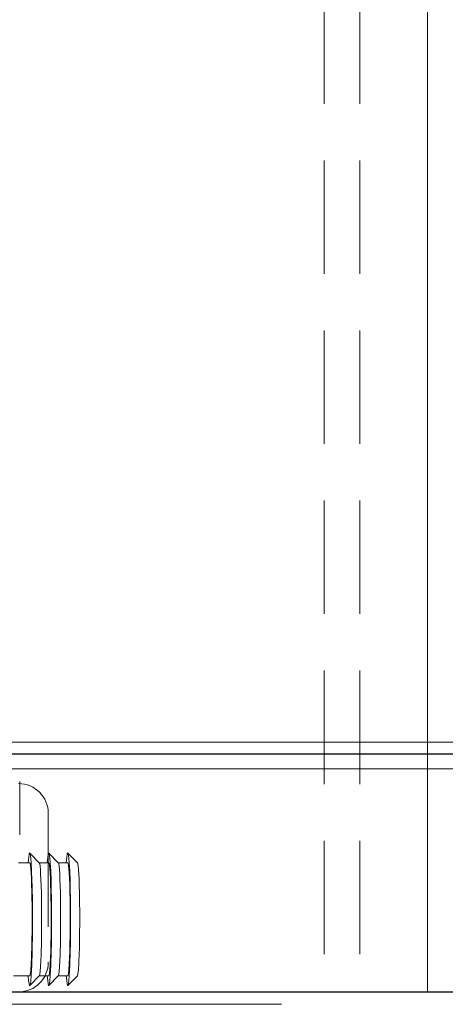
# Model space of a CAD drawing. Header units: millimetres. Extents: x 23192 to 177760, y -399809 to -79279.
# Tile 538 of 656: x 73285 to 73321, y -194641 to -194558. Entities that reach past the tile are written whole.
import ezdxf

# ---------------------------------------------------------------- set-up
doc = ezdxf.new("R2010")
doc.units = ezdxf.units.MM
doc.linetypes.add('DASHDOT', pattern=[25.4, 12.7, -6.35, 0, -6.35])
doc.linetypes.add('HIDDEN2', pattern=[4.7625, 3.175, -1.5875])
doc.layers.get('0').update_dxf_attribs({"lineweight": 0})
for name, color, linetype, lineweight in [('!! 0_ Istn-sciany', 3, 'Continuous', 30), ('!! 0_Osie', 1, 'DASHDOT', 13), ('!! 2 ZABUDOWA GK-MDF', 54, 'Continuous', 13), ('0-osie-liniA', 14, 'DASHDOT', 5)]:
    doc.layers.add(name, color=color, linetype=linetype, lineweight=lineweight)
doc.layers.add('!! 2_WYBURZENIA DO REMONTU', color=7, linetype='Continuous', lineweight=0, true_color=0x4d4d4d, plot=False)
doc.layers.add('!!_@ wypos sanit nd', color=7, linetype='Continuous', lineweight=0, plot=False)
doc.layers.add('Powierzchnia', color=140, linetype='Continuous', lineweight=5, plot=False)

# ---------------------------------------------------------------- blocks, each defined once
blk = doc.blocks.new('A$Cff2eaf8b')
for points in [[(-0.24945, 0.09108), (-0.24147, 0.09927)], [(-0.24136, 0.09113), (-0.23342, 0.09113), (-0.22548, 0.09927)], [(-0.22538, 0.09113), (-0.21743, 0.09113), (-0.2095, 0.09927)], [(-0.19567, 0.09113), (-0.20939, 0.09113)], [(-0.24945, -0.00383), (-0.24147, -0.01202)], [(-0.24136, -0.00387), (-0.23342, -0.00387), (-0.22548, -0.01202)], [(-0.22538, -0.00387), (-0.21743, -0.00387), (-0.2095, -0.01202)], [(-0.2, -0.00387), (-0.20939, -0.00387)], [(-0.20099, -0.02721), (-0.20099, -0.0722)]]:
    blk.add_lwpolyline(points)
for centre, major_axis, start_param, end_param in [((-0.24136, 0.04363), (0, 0.0557), 5.733752, 6.988802), ((-0.22538, 0.04363), (0, 0.0557), 5.733752, 6.988802), ((-0.20939, 0.04363), (0, 0.0557), 5.733752, 6.988802), ((-0.24936, 0.04363), (0, 0.0475), 0.043665, 0.705617), ((-0.24136, 0.04363), (0, 0.0475), 0, 0.705617), ((-0.23337, 0.04363), (0, 0.0475), 0.043665, 0.705617), ((-0.22538, 0.04363), (0, 0.0475), 0, 0.705617), ((-0.21739, 0.04363), (0, 0.0475), 0.043665, 0.705617), ((-0.20939, 0.04363), (0, 0.0475), 0, 0.705617), ((-0.24136, 0.04363), (0, 0.0557), 0.705617, 3.691026), ((-0.22538, 0.04363), (0, 0.0557), 0.705617, 3.691026), ((-0.20939, 0.04363), (0, 0.0557), 0.705617, 3.691026), ((-0.24936, 0.04363), (0, 0.0475), 0.705617, 3.097928), ((-0.24136, 0.04363), (0, 0.0475), 0.705617, 3.141593), ((-0.23337, 0.04363), (0, 0.0475), 0.705617, 3.097928), ((-0.22538, 0.04363), (0, 0.0475), 0.705617, 3.141593), ((-0.21739, 0.04363), (0, 0.0475), 0.705617, 3.097928), ((-0.20939, 0.04363), (0, 0.0475), 0.705617, 3.141593)]:
    blk.add_ellipse(centre, major_axis=major_axis, ratio=0.04256, start_param=start_param, end_param=end_param)
blk = doc.blocks.new('BLOK OSI')
at = {"layer": '0-osie-liniA', "ltscale": 5}
blk.add_lwpolyline([(48639.25763, -194702.0883), (55442.2848, -194702.0883)], dxfattribs=at)

msp = doc.modelspace()

# ---------------------------------------------------------------- linework, layer by layer
at = {"layer": '!! 0_ Istn-sciany'}
msp.add_lwpolyline([(73219.42327, -194639.5883), (73521.42327, -194639.5883)], dxfattribs=at)
at = {"layer": '!! 2 ZABUDOWA GK-MDF'}
for points in [[(73319.42657, -194502.5883), (73319.42657, -194639.5883)], [(73219.42327, -194619.5883), (73525.42987, -194619.5883)], [(73219.42327, -194620.8383), (73525.42987, -194620.8383)]]:
    msp.add_lwpolyline(points, dxfattribs=at)
at = {"layer": '!! 2_WYBURZENIA DO REMONTU', "linetype": 'HIDDEN2', "ltscale": 3}
msp.add_line((73287.58994, -194624.5883), (73287.58994, -194637.0883), dxfattribs=at)
for points in [[(73310.75661, -194512.5883), (73310.75661, -194639.5883)], [(73313.75661, -194512.5883), (73313.75661, -194639.5883)]]:
    msp.add_lwpolyline(points, dxfattribs=at)
for centre, start, end in [((73285.08994, -194624.5883), 0, 90), ((73285.08994, -194637.0883), 270, 0)]:
    msp.add_arc(centre, 2.5, start, end, dxfattribs=at)
msp.add_lwpolyline([(73219.42327, -194619.5883), (73319.42657, -194619.5883)])
at = {"layer": 'Powierzchnia'}
for points in [[(73219.49344, -194619.60527), (73219.42327, -194351.5883), (73525.42987, -194351.5883), (73525.50004, -194619.60527)], [(73220.42327, -194618.60527), (73220.42327, -194352.58105), (73524.42987, -194352.59561), (73524.42987, -194618.60527)]]:
    msp.add_lwpolyline(points, close=True, dxfattribs=at)

# ---------------------------------------------------------------- block references
at = {"layer": '!! 0_Osie'}
msp.add_blockref('BLOK OSI', (22443.71185, 61.46017), dxfattribs=at)
at = {"layer": '!!_@ wypos sanit nd', "xscale": 100, "yscale": 100, "zscale": 100, "rotation": 180}
msp.add_blockref('A$Cff2eaf8b', (73265.08994, -194629.12226), dxfattribs=at)

doc.saveas('drawing.dxf')
